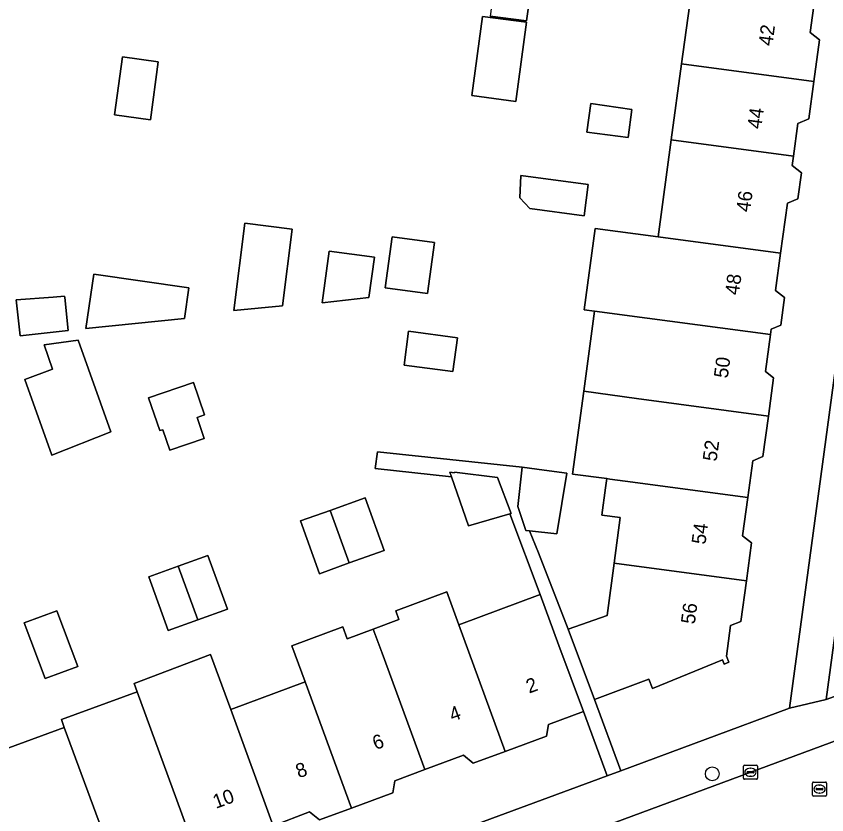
# Model space of a CAD drawing. Extents: x 161258 to 161838, y 380833 to 381727.
# Drawn here: x 161662.6 to 161720.1, y 381501.6 to 381558.2 of the extents above; entities that cross this region are included whole.
import ezdxf

# ---------------------------------------------------------------- set-up
doc = ezdxf.new("R2010")
doc.units = 0
for name, color, linetype in [('IMGEO_Boom', 7, 'Continuous'), ('IMGEO_Erf', 7, 'Continuous'), ('IMGEO_Kolk', 7, 'Continuous'), ('IMGEO_Pand', 7, 'Continuous'), ('IMGEO_Pand_nummerreeks', 7, 'Continuous'), ('IMGEO_Rijbaan_lokaal_open', 7, 'Continuous'), ('IMGEO_Rioolput', 7, 'Continuous'), ('IMGEO_Verkeerseiland_groen', 7, 'Continuous'), ('IMGEO_Voetpad_open', 7, 'Continuous')]:
    doc.layers.add(name, color=color, linetype=linetype)

msp = doc.modelspace()

# ---------------------------------------------------------------- linework, layer by layer
at = {"layer": 'IMGEO_Boom'}
msp.add_circle((161711.945, 381504.521), 0.489, dxfattribs=at)
at = {"layer": 'IMGEO_Erf'}
for points in [[(161719.198, 381559.484), (161718.867, 381557.042), (161719.533, 381556.528), (161719.133, 381553.564), (161718.775, 381550.918), (161718.003, 381550.602), (161717.689, 381548.283), (161717.599, 381547.618), (161718.253, 381547.113), (161718.001, 381545.253), (161717.265, 381544.951), (161716.786, 381541.408), (161716.428, 381538.763), (161717.059, 381538.276), (161716.793, 381536.31), (161716.114, 381536.031), (161716.062, 381535.646), (161715.708, 381533.032), (161716.284, 381532.588), (161715.917, 381529.873), (161715.529, 381527.004), (161714.809, 381526.709), (161714.457, 381524.101), (161714.089, 381521.377), (161714.726, 381520.885), (161714.361, 381518.184), (161713.974, 381515.323), (161713.236, 381515.021), (161712.944, 381512.86), (161713.12, 381512.431), (161712.787, 381512.295), (161712.661, 381512.601), (161707.719, 381510.574), (161707.453, 381511.222), (161703.602, 381509.777), (161705.469, 381504.742), (161717.412, 381509.172), (161725.791, 381571.18)], [(161699.395, 381562.159), (161698.798, 381557.859), (161696.223, 381558.208)], [(161662.13, 381506.373), (161666.051, 381507.805), (161665.848, 381508.363), (161671.22, 381510.325), (161671.004, 381510.916), (161676.417, 381512.97), (161677.836, 381509.087), (161683.119, 381511.049), (161682.172, 381513.599), (161685.781, 381514.939), (161686.095, 381514.095), (161687.935, 381514.779), (161689.755, 381515.455), (161689.525, 381516.074), (161693.135, 381517.414), (161693.998, 381515.089), (161699.745, 381517.223), (161697.617, 381522.953), (161694.683, 381522.091), (161693.486, 381525.558), (161688.074, 381526.15), (161688.236, 381527.342), (161698.47, 381526.241), (161700.032, 381526.034), (161701.633, 381525.825), (161700.936, 381521.518), (161698.995, 381521.736), (161699.626, 381520.176), (161701.746, 381514.78), (161704.502, 381515.75), (161704.991, 381519.451), (161705.417, 381522.678), (161704.123, 381522.851), (161704.383, 381524.779), (161704.472, 381525.437), (161702.05, 381525.76), (161702.843, 381531.624), (161703.611, 381537.308), (161702.878, 381537.407), (161703.656, 381543.162), (161708.115, 381542.559), (161709.045, 381549.435), (161709.773, 381554.819), (161710.56, 381560.641)], [(161692.684, 381500), (161704.512, 381504.387), (161702.823, 381508.935), (161700.352, 381508.018), (161700.213, 381507.202), (161697.277, 381506.112), (161695.01, 381505.27), (161694.323, 381505.839), (161691.583, 381504.821), (161689.454, 381504.03), (161689.31, 381503.181), (161686.389, 381502.096), (161684.123, 381501.254), (161683.416, 381501.839), (161680.846, 381500.847)]]:
    msp.add_lwpolyline(points, dxfattribs=at)
for points in [[(161694.907, 381552.582), (161695.668, 381558.188), (161698.782, 381557.766), (161698.021, 381552.161)], [(161672.15, 381550.861), (161669.619, 381551.2), (161670.169, 381555.312), (161672.7, 381554.974)], [(161703.07, 381549.987), (161703.344, 381552.016), (161706.247, 381551.591), (161705.978, 381549.6)], [(161698.397, 381546.912), (161703.167, 381546.283), (161702.874, 381544.06), (161699.024, 381544.567), (161698.323, 381545.322)], [(161678.064, 381537.338), (161678.843, 381543.541), (161682.189, 381543.121), (161681.504, 381537.668)], [(161689.275, 381542.561), (161692.27, 381542.154), (161691.781, 381538.551), (161688.786, 381538.958)], [(161684.314, 381537.902), (161684.81, 381541.557), (161688.018, 381541.122), (161687.629, 381538.26)], [(161668.145, 381539.932), (161674.879, 381538.951), (161674.562, 381536.774), (161667.583, 381536.076)], [(161666.337, 381535.926), (161662.922, 381535.559), (161662.647, 381538.095), (161665.273, 381538.297), (161666.073, 381538.359), (161666.082, 381538.274)], [(161690.441, 381535.882), (161693.901, 381535.411), (161693.576, 381533.016), (161690.115, 381533.486)], [(161669.359, 381528.753), (161665.18, 381527.11), (161663.259, 381532.456), (161665.21, 381533.199), (161664.632, 381534.923), (161667.033, 381535.244)], [(161672.027, 381531.159), (161675.193, 381532.243), (161675.978, 381529.947), (161675.452, 381529.767), (161675.836, 381528.643), (161675.96, 381528.282), (161673.519, 381527.446), (161673.02, 381528.905), (161672.822, 381528.837)], [(161687.357, 381524.081), (161688.7, 381520.345), (161686.236, 381519.46), (161684.127, 381518.703), (161682.784, 381522.439), (161684.874, 381523.19)], [(161676.211, 381519.989), (161677.604, 381516.178), (161675.519, 381515.43), (161673.41, 381514.673), (161672.038, 381518.49), (161674.127, 381519.24)], [(161667.005, 381512.134), (161664.698, 381511.267), (161663.215, 381515.214), (161665.522, 381516.081)]]:
    msp.add_lwpolyline(points, close=True, dxfattribs=at)
at = {"layer": 'IMGEO_Kolk'}
for p, q in [((161714.149, 381504.207), (161714.149, 381505.059)), ((161714.224, 381505.133), (161715.076, 381505.133)), ((161715.15, 381505.059), (161715.15, 381504.207)), ((161714.408, 381504.627), (161714.408, 381504.639)), ((161714.846, 381504.59), (161714.448, 381504.59)), ((161714.451, 381504.676), (161714.849, 381504.676)), ((161714.66, 381504.353), (161714.635, 381504.353)), ((161714.637, 381504.913), (161714.662, 381504.913)), ((161714.892, 381504.639), (161714.892, 381504.627)), ((161715.076, 381504.133), (161714.224, 381504.133))]:
    msp.add_line(p, q, dxfattribs=at)
for points in [[(161714.149, 381504.207), (161714.149, 381505.059)], [(161714.224, 381505.133), (161715.076, 381505.133)], [(161715.15, 381505.059), (161715.15, 381504.207)], [(161715.076, 381504.133), (161714.224, 381504.133)]]:
    msp.add_lwpolyline(points, dxfattribs=at)
for centre, radius, start, end in [((161714.226, 381505.057), 0.0765, 91.55205, 178.44795), ((161714.226, 381505.057), 0.0765, 91.55205, 178.44795), ((161715.074, 381505.057), 0.0765, 1.55205, 88.44795), ((161715.074, 381505.057), 0.0765, 1.55205, 88.44795), ((161714.448, 381504.636), 0.0403, 85.87752, 175.75265), ((161714.445, 381504.626), 0.0366, 178.93798, 274.71019), ((161714.849, 381504.633), 0.043, 264.86636, 352.45326), ((161714.853, 381504.638), 0.0386, 1.73085, 96.63898), ((161714.226, 381504.209), 0.0765, 181.55205, 268.44795), ((161714.226, 381504.209), 0.0765, 181.55205, 268.44795), ((161715.074, 381504.209), 0.0765, 271.55205, 358.44795), ((161715.074, 381504.209), 0.0765, 271.55205, 358.44795)]:
    msp.add_arc(centre, radius, start, end, dxfattribs=at)
for centre, major_axis, ratio, start_param, end_param in [((161714.636, 381504.633), (-0.387, 0.002), 0.722429, 4.712389, 7.853982), ((161714.661, 381504.633), (-0.39, 0.002), 0.717154, 1.570796, 4.712389)]:
    msp.add_ellipse(centre, major_axis=major_axis, ratio=ratio, start_param=start_param, end_param=end_param, dxfattribs=at)
at = {"layer": 'IMGEO_Pand'}
for points in [[(161710.56, 381560.641), (161709.773, 381554.819), (161719.133, 381553.564), (161719.533, 381556.528), (161718.867, 381557.042), (161719.198, 381559.484)], [(161694.907, 381552.582), (161698.021, 381552.161), (161698.782, 381557.766), (161695.668, 381558.188)], [(161672.7, 381554.974), (161670.169, 381555.312), (161669.619, 381551.2), (161672.15, 381550.861)], [(161709.045, 381549.435), (161717.689, 381548.283), (161718.003, 381550.602), (161718.775, 381550.918), (161719.133, 381553.564), (161709.773, 381554.819)], [(161703.07, 381549.987), (161705.978, 381549.6), (161706.247, 381551.591), (161703.344, 381552.016)], [(161709.045, 381549.435), (161708.115, 381542.559), (161716.786, 381541.408), (161717.265, 381544.951), (161718.001, 381545.253), (161718.253, 381547.113), (161717.599, 381547.618), (161717.689, 381548.283)], [(161698.397, 381546.912), (161698.323, 381545.322), (161699.024, 381544.567), (161702.874, 381544.06), (161703.167, 381546.283)], [(161682.189, 381543.121), (161678.843, 381543.541), (161678.064, 381537.338), (161681.504, 381537.668)], [(161716.786, 381541.408), (161708.115, 381542.559), (161703.656, 381543.162), (161702.878, 381537.407), (161703.611, 381537.308), (161707.337, 381536.804), (161716.062, 381535.646), (161716.114, 381536.031), (161716.793, 381536.31), (161717.059, 381538.276), (161716.428, 381538.763)], [(161688.786, 381538.958), (161691.781, 381538.551), (161692.27, 381542.154), (161689.275, 381542.561)], [(161684.314, 381537.902), (161687.629, 381538.26), (161688.018, 381541.122), (161684.81, 381541.557)], [(161668.145, 381539.932), (161667.583, 381536.076), (161674.562, 381536.774), (161674.879, 381538.951)], [(161665.273, 381538.297), (161662.647, 381538.095), (161662.922, 381535.559), (161666.337, 381535.926), (161666.082, 381538.274), (161666.073, 381538.359)], [(161716.062, 381535.646), (161707.337, 381536.804), (161703.611, 381537.308), (161702.843, 381531.624), (161706.569, 381531.125), (161715.917, 381529.873), (161716.284, 381532.588), (161715.708, 381533.032)], [(161690.115, 381533.486), (161693.576, 381533.016), (161693.901, 381535.411), (161690.441, 381535.882)], [(161667.033, 381535.244), (161664.632, 381534.923), (161665.21, 381533.199), (161663.259, 381532.456), (161665.18, 381527.11), (161669.359, 381528.753)], [(161675.193, 381532.243), (161672.027, 381531.159), (161672.822, 381528.837), (161673.02, 381528.905), (161673.519, 381527.446), (161675.96, 381528.282), (161675.836, 381528.643), (161675.452, 381529.767), (161675.978, 381529.947)], [(161715.917, 381529.873), (161706.569, 381531.125), (161702.843, 381531.624), (161702.05, 381525.76), (161704.472, 381525.437), (161704.688, 381525.409), (161705.777, 381525.264), (161714.457, 381524.101), (161714.809, 381526.709), (161715.529, 381527.004)], [(161701.633, 381525.825), (161700.032, 381526.034), (161698.47, 381526.241), (161698.171, 381523.462), (161698.746, 381521.764), (161698.995, 381521.736), (161700.936, 381521.518)], [(161696.744, 381525.525), (161693.697, 381525.897), (161693.692, 381525.857), (161693.369, 381525.897), (161693.486, 381525.558), (161694.683, 381522.091), (161697.617, 381522.953), (161697.696, 381522.976)], [(161714.457, 381524.101), (161705.777, 381525.264), (161704.688, 381525.409), (161704.472, 381525.437), (161704.383, 381524.779), (161704.123, 381522.851), (161705.417, 381522.678), (161704.991, 381519.451), (161714.361, 381518.184), (161714.726, 381520.885), (161714.089, 381521.377)], [(161684.874, 381523.19), (161686.236, 381519.46), (161688.7, 381520.345), (161687.357, 381524.081)], [(161684.874, 381523.19), (161682.784, 381522.439), (161684.127, 381518.703), (161686.236, 381519.46)], [(161674.127, 381519.24), (161675.519, 381515.43), (161677.604, 381516.178), (161676.211, 381519.989)], [(161714.361, 381518.184), (161704.991, 381519.451), (161704.502, 381515.75), (161701.746, 381514.78), (161703.602, 381509.777), (161707.453, 381511.222), (161707.719, 381510.574), (161712.661, 381512.601), (161712.787, 381512.295), (161713.12, 381512.431), (161712.944, 381512.86), (161713.236, 381515.021), (161713.974, 381515.323)], [(161674.127, 381519.24), (161672.038, 381518.49), (161673.41, 381514.673), (161675.519, 381515.43)], [(161693.998, 381515.089), (161693.135, 381517.414), (161689.525, 381516.074), (161689.755, 381515.455), (161687.935, 381514.779), (161688.569, 381513.073), (161691.583, 381504.821), (161694.323, 381505.839), (161695.01, 381505.27), (161697.277, 381506.112)], [(161693.998, 381515.089), (161697.277, 381506.112), (161700.213, 381507.202), (161700.352, 381508.018), (161702.823, 381508.935), (161701.082, 381513.623), (161699.745, 381517.223)], [(161664.698, 381511.267), (161667.005, 381512.134), (161665.522, 381516.081), (161663.215, 381515.214)], [(161691.583, 381504.821), (161688.569, 381513.073), (161687.935, 381514.779), (161686.095, 381514.095), (161685.781, 381514.939), (161682.172, 381513.599), (161683.119, 381511.049), (161686.389, 381502.096), (161689.31, 381503.181), (161689.454, 381504.03)], [(161675.66, 381498.173), (161678.535, 381499.223), (161678.65, 381500), (161680.846, 381500.847), (161677.836, 381509.087), (161676.417, 381512.97), (161671.004, 381510.916), (161671.22, 381510.325), (161674.992, 381500)], [(161677.836, 381509.087), (161680.846, 381500.847), (161683.416, 381501.839), (161684.123, 381501.254), (161686.389, 381502.096), (161683.119, 381511.049)], [(161666.051, 381507.805), (161668.918, 381500), (161670.084, 381496.883), (161672.736, 381497.852), (161673.357, 381497.332), (161675.66, 381498.173), (161674.992, 381500), (161671.22, 381510.325), (161665.848, 381508.363)], [(161666.051, 381507.805), (161662.13, 381506.373), (161661.968, 381506.314), (161660.141, 381505.647), (161660.262, 381505.316), (161662.204, 381500), (161664.137, 381494.711), (161670.084, 381496.883), (161668.918, 381500)]]:
    msp.add_lwpolyline(points, close=True, dxfattribs=at)
at = {"layer": 'IMGEO_Rijbaan_lokaal_open'}
msp.add_lwpolyline([(161725.523, 381508.66), (161693.452, 381496.782), (161671.265, 381488.572), (161658.225, 381483.74), (161660.386, 381478.179), (161666.398, 381480.402), (161670.065, 381481.78), (161673.091, 381482.875), (161690.547, 381489.321), (161692.364, 381489.984), (161692.335, 381490.062), (161701.588, 381493.419), (161724.209, 381501.861)], dxfattribs=at)
at = {"layer": 'IMGEO_Rioolput'}
for p, q in [((161719.041, 381503.016), (161719.041, 381503.868)), ((161719.116, 381503.942), (161719.968, 381503.942)), ((161720.042, 381503.868), (161720.042, 381503.016)), ((161719.3, 381503.436), (161719.3, 381503.448)), ((161719.738, 381503.399), (161719.34, 381503.399)), ((161719.343, 381503.485), (161719.741, 381503.485)), ((161719.529, 381503.722), (161719.554, 381503.722)), ((161719.784, 381503.448), (161719.784, 381503.436)), ((161719.968, 381502.942), (161719.116, 381502.942)), ((161719.552, 381503.162), (161719.527, 381503.162))]:
    msp.add_line(p, q, dxfattribs=at)
for points in [[(161719.041, 381503.016), (161719.041, 381503.868)], [(161719.116, 381503.942), (161719.968, 381503.942)], [(161720.042, 381503.868), (161720.042, 381503.016)], [(161719.968, 381502.942), (161719.116, 381502.942)]]:
    msp.add_lwpolyline(points, dxfattribs=at)
for centre, radius, start, end in [((161719.118, 381503.866), 0.0765, 91.55205, 178.44795), ((161719.118, 381503.866), 0.0765, 91.55205, 178.44795), ((161719.966, 381503.866), 0.0765, 1.55205, 88.44795), ((161719.966, 381503.866), 0.0765, 1.55205, 88.44795), ((161719.34, 381503.445), 0.0403, 85.87752, 175.75265), ((161719.337, 381503.435), 0.0366, 178.93798, 274.71019), ((161719.741, 381503.442), 0.043, 264.86636, 352.45326), ((161719.745, 381503.447), 0.0386, 1.73085, 96.63898), ((161719.118, 381503.018), 0.0765, 181.55205, 268.44795), ((161719.118, 381503.018), 0.0765, 181.55205, 268.44795), ((161719.966, 381503.018), 0.0765, 271.55205, 358.44795), ((161719.966, 381503.018), 0.0765, 271.55205, 358.44795)]:
    msp.add_arc(centre, radius, start, end, dxfattribs=at)
for centre, major_axis, ratio, start_param, end_param in [((161719.528, 381503.442), (-0.387, 0.002), 0.722429, 4.712389, 7.853982), ((161719.553, 381503.442), (-0.39, 0.002), 0.717154, 1.570796, 4.712389)]:
    msp.add_ellipse(centre, major_axis=major_axis, ratio=ratio, start_param=start_param, end_param=end_param, dxfattribs=at)
at = {"layer": 'IMGEO_Verkeerseiland_groen'}
msp.add_lwpolyline([(161725.856, 381514.642), (161720.744, 381515.207), (161720.005, 381509.784), (161727.319, 381512.433)], dxfattribs=at)
at = {"layer": 'IMGEO_Voetpad_open'}
for points in [[(161700.115, 381567.341), (161700.434, 381569.637), (161701.111, 381574.569), (161698.43, 381574.937), (161697.835, 381570.082), (161697.162, 381565.128), (161696.223, 381558.208), (161698.798, 381557.859), (161699.395, 381562.159), (161699.82, 381565.219)], [(161701.746, 381514.78), (161699.626, 381520.176), (161698.995, 381521.736), (161698.746, 381521.764), (161698.171, 381523.462), (161698.47, 381526.241), (161688.236, 381527.342), (161688.074, 381526.15), (161693.486, 381525.558), (161693.369, 381525.897), (161693.692, 381525.857), (161693.697, 381525.897), (161696.744, 381525.525), (161697.696, 381522.976), (161697.617, 381522.953), (161699.745, 381517.223), (161701.082, 381513.623), (161702.823, 381508.935), (161704.512, 381504.387), (161705.469, 381504.742), (161703.602, 381509.777)]]:
    msp.add_lwpolyline(points, close=True, dxfattribs=at)
for points in [[(161725.757, 381552.052), (161726.222, 381555.497), (161727.999, 381570.369), (161728.08, 381570.99), (161725.791, 381571.18), (161717.412, 381509.172), (161720.005, 381509.784), (161720.744, 381515.207), (161725.856, 381514.642)], [(161728.107, 381512.517), (161727.319, 381512.433), (161720.005, 381509.784), (161717.412, 381509.172), (161705.469, 381504.742), (161704.512, 381504.387), (161692.684, 381500), (161641.589, 381481.048), (161639.66, 381480.333), (161615.03, 381471.197), (161614.726, 381471.084), (161615.861, 381468.083), (161616.105, 381468.173), (161623.814, 381471.02), (161647.71, 381479.843), (161654.992, 381482.542), (161658.225, 381483.74), (161671.265, 381488.572), (161693.452, 381496.782), (161725.523, 381508.66)]]:
    msp.add_lwpolyline(points, dxfattribs=at)

# ---------------------------------------------------------------- texts
at = {"layer": 'IMGEO_Pand_nummerreeks'}
for s, rotation, p in [('42', 82.36018, (161716.196, 381556.053)), ('44', 82.36018, (161715.406, 381550.169)), ('46', 82.36018, (161714.616, 381544.283)), ('48', 82.36268, (161713.828, 381538.4)), ('50', 82.36268, (161713.038, 381532.514)), ('52', 82.36268, (161712.248, 381526.621)), ('54', 82.36268, (161711.458, 381520.737)), ('56', 82.30539, (161710.702, 381515.087)), ('2', 20.20989, (161698.973, 381510.202)), ('4', 20.20989, (161693.536, 381508.201)), ('6', 20.20989, (161688.097, 381506.199)), ('8', 20.20989, (161682.661, 381504.198)), ('10', 20.20989, (161676.79, 381502.038))]:
    msp.add_text(s, height=1, rotation=rotation, dxfattribs=at).set_placement(p)

doc.saveas('drawing.dxf')
